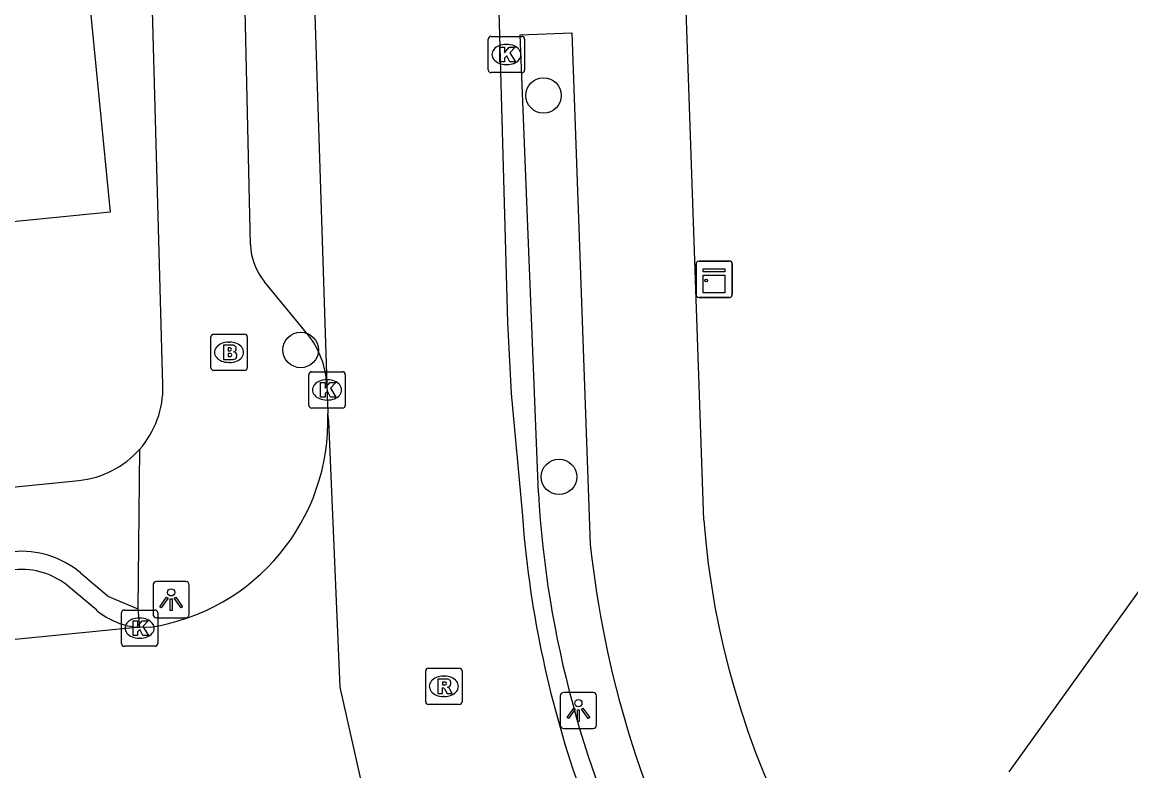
# Model space of a CAD drawing. Extents: x 160557 to 161245, y 385330 to 386505.
# Drawn here: x 160836.93 to 160867.47, y 386056.76 to 386077.4 of the extents above; entities that cross this region are included whole.
import ezdxf

# ---------------------------------------------------------------- set-up
doc = ezdxf.new("R2010")
doc.units = 0
for name, color, linetype in [('IMGEO_Boom', 7, 'Continuous'), ('IMGEO_Brandkraan', 7, 'Continuous'), ('IMGEO_Kast', 7, 'Continuous'), ('IMGEO_Kolk', 7, 'Continuous'), ('IMGEO_Lichtpunt', 7, 'Continuous'), ('IMGEO_Pand', 7, 'Continuous'), ('IMGEO_Rijbaan_lokaal_open', 7, 'Continuous'), ('IMGEO_Rioolput', 7, 'Continuous'), ('IMGEO_Voetpad_open', 7, 'Continuous')]:
    doc.layers.add(name, color=color, linetype=linetype)

msp = doc.modelspace()

# ---------------------------------------------------------------- linework, layer by layer
at = {"layer": 'IMGEO_Boom'}
for centre in [(160851.292, 386075.383), (160844.6, 386068.366), (160851.717, 386064.867)]:
    msp.add_circle(centre, 0.489, dxfattribs=at)
at = {"layer": 'IMGEO_Brandkraan'}
for p, q in [((160842.127, 386067.877), (160842.127, 386068.729)), ((160842.202, 386068.803), (160843.054, 386068.803)), ((160842.615, 386068.583), (160842.64, 386068.583)), ((160843.128, 386068.729), (160843.128, 386067.877)), ((160842.638, 386068.023), (160842.613, 386068.023)), ((160843.054, 386067.803), (160842.202, 386067.803))]:
    msp.add_line(p, q, dxfattribs=at)
for points in [[(160842.127, 386067.877), (160842.127, 386068.729)], [(160842.202, 386068.803), (160843.054, 386068.803)], [(160843.128, 386068.729), (160843.128, 386067.877)], [(160842.475, 386068.503), (160842.475, 386068.103), (160842.688, 386068.103)], [(160842.706, 386068.503), (160842.475, 386068.503)], [(160842.654, 386068.422), (160842.6, 386068.422), (160842.6, 386068.346)], [(160842.6, 386068.346), (160842.653, 386068.346)], [(160842.662, 386068.27), (160842.6, 386068.27), (160842.6, 386068.189)], [(160842.6, 386068.189), (160842.662, 386068.189)], [(160843.054, 386067.803), (160842.202, 386067.803)]]:
    msp.add_lwpolyline(points, dxfattribs=at)
for centre, radius, start, end in [((160842.204, 386068.727), 0.0765, 91.552, 178.448), ((160842.204, 386068.727), 0.0765, 91.552, 178.448), ((160843.052, 386068.727), 0.0765, 1.552, 88.448), ((160843.052, 386068.727), 0.0765, 1.552, 88.448), ((160842.655, 386068.384), 0.0379, 267.8285, 90.9355), ((160842.663, 386068.229), 0.0404, 269.8759, 90.5077), ((160842.71, 386068.358), 0.145, 59.4692, 91.5367), ((160842.735, 386068.405), 0.0922, 285.5137, 58.1501), ((160842.74, 386068.213), 0.105, 301.3115, 78.989), ((160842.694, 386068.354), 0.251, 268.6676, 293.5347), ((160842.204, 386067.879), 0.0765, 181.552, 268.448), ((160842.204, 386067.879), 0.0765, 181.552, 268.448), ((160843.052, 386067.879), 0.0765, 271.552, 358.448), ((160843.052, 386067.879), 0.0765, 271.552, 358.448)]:
    msp.add_arc(centre, radius, start, end, dxfattribs=at)
for centre, major_axis, ratio, start_param, end_param in [((160842.614, 386068.303), (-0.387, 0.002), 0.722429, 4.712389, 7.853982), ((160842.639, 386068.303), (-0.39, 0.002), 0.717154, 1.570796, 4.712389)]:
    msp.add_ellipse(centre, major_axis=major_axis, ratio=ratio, start_param=start_param, end_param=end_param, dxfattribs=at)
at = {"layer": 'IMGEO_Kast'}
for p, q in [((160855.492, 386069.892), (160855.492, 386070.733)), ((160855.492, 386070.733), (160855.492, 386069.892)), ((160855.567, 386070.817), (160856.408, 386070.817)), ((160856.408, 386070.817), (160855.567, 386070.817)), ((160856.492, 386070.742), (160856.492, 386069.901)), ((160856.492, 386069.901), (160856.492, 386070.742)), ((160856.417, 386069.817), (160855.576, 386069.817)), ((160855.576, 386069.817), (160856.417, 386069.817))]:
    msp.add_line(p, q, dxfattribs=at)
for points in [[(160855.687, 386070.607), (160856.287, 386070.607), (160856.287, 386070.522), (160855.687, 386070.522), (160855.687, 386070.607)], [(160855.687, 386070.432), (160856.287, 386070.432), (160856.287, 386069.943), (160855.687, 386069.943), (160855.687, 386070.432)]]:
    msp.add_lwpolyline(points, dxfattribs=at)
msp.add_circle((160855.771, 386070.281), 0.0377, dxfattribs=at)
for centre, start, end in [((160855.57, 386070.739), 92.4484, 184.2845), ((160855.57, 386070.739), 92.4484, 184.2845), ((160856.414, 386070.739), 2.4484, 94.2845), ((160856.414, 386070.739), 2.4484, 94.2845), ((160855.57, 386069.895), 182.4484, 274.2845), ((160855.57, 386069.895), 182.4484, 274.2845), ((160856.414, 386069.895), 272.4484, 4.2845), ((160856.414, 386069.895), 272.4484, 4.2845)]:
    msp.add_arc(centre, 0.0779, start, end, dxfattribs=at)
at = {"layer": 'IMGEO_Kolk'}
for p, q in [((160849.769, 386076.085), (160849.769, 386076.937)), ((160849.844, 386077.011), (160850.696, 386077.011)), ((160850.77, 386076.937), (160850.77, 386076.085)), ((160850.257, 386076.791), (160850.282, 386076.791)), ((160850.28, 386076.231), (160850.255, 386076.231)), ((160850.696, 386076.011), (160849.844, 386076.011)), ((160844.827, 386066.84), (160844.827, 386067.692)), ((160844.902, 386067.766), (160845.754, 386067.766)), ((160845.828, 386067.692), (160845.828, 386066.84)), ((160845.315, 386067.546), (160845.34, 386067.546)), ((160845.754, 386066.766), (160844.902, 386066.766)), ((160845.338, 386066.986), (160845.313, 386066.986)), ((160839.662, 386060.272), (160839.662, 386061.124)), ((160839.737, 386061.198), (160840.589, 386061.198)), ((160840.15, 386060.978), (160840.175, 386060.978)), ((160840.663, 386061.124), (160840.663, 386060.272)), ((160840.173, 386060.418), (160840.148, 386060.418)), ((160840.589, 386060.198), (160839.737, 386060.198))]:
    msp.add_line(p, q, dxfattribs=at)
for points in [[(160849.769, 386076.085), (160849.769, 386076.937)], [(160849.844, 386077.011), (160850.696, 386077.011)], [(160850.77, 386076.937), (160850.77, 386076.085)], [(160850.09, 386076.711), (160850.213, 386076.711), (160850.213, 386076.56), (160850.343, 386076.711), (160850.507, 386076.711), (160850.361, 386076.56), (160850.514, 386076.311), (160850.362, 386076.311), (160850.277, 386076.475), (160850.213, 386076.408), (160850.213, 386076.311), (160850.09, 386076.311), (160850.09, 386076.711)], [(160850.696, 386076.011), (160849.844, 386076.011)], [(160844.827, 386066.84), (160844.827, 386067.692)], [(160844.902, 386067.766), (160845.754, 386067.766)], [(160845.828, 386067.692), (160845.828, 386066.84)], [(160845.148, 386067.466), (160845.271, 386067.466), (160845.271, 386067.315), (160845.401, 386067.466), (160845.565, 386067.466), (160845.419, 386067.315), (160845.572, 386067.066), (160845.42, 386067.066), (160845.335, 386067.23), (160845.271, 386067.163), (160845.271, 386067.066), (160845.148, 386067.066), (160845.148, 386067.466)], [(160845.754, 386066.766), (160844.902, 386066.766)], [(160839.662, 386060.272), (160839.662, 386061.124)], [(160839.737, 386061.198), (160840.589, 386061.198)], [(160840.663, 386061.124), (160840.663, 386060.272)], [(160839.983, 386060.898), (160840.106, 386060.898), (160840.106, 386060.747), (160840.236, 386060.898), (160840.4, 386060.898), (160840.254, 386060.747), (160840.407, 386060.498), (160840.255, 386060.498), (160840.17, 386060.662), (160840.106, 386060.595), (160840.106, 386060.498), (160839.983, 386060.498), (160839.983, 386060.898)], [(160840.589, 386060.198), (160839.737, 386060.198)]]:
    msp.add_lwpolyline(points, dxfattribs=at)
for centre, start, end in [((160849.846, 386076.935), 91.552, 178.448), ((160849.846, 386076.935), 91.552, 178.448), ((160850.694, 386076.935), 1.552, 88.448), ((160850.694, 386076.935), 1.552, 88.448), ((160849.846, 386076.087), 181.552, 268.448), ((160849.846, 386076.087), 181.552, 268.448), ((160850.694, 386076.087), 271.552, 358.448), ((160850.694, 386076.087), 271.552, 358.448), ((160844.904, 386067.69), 91.552, 178.448), ((160844.904, 386067.69), 91.552, 178.448), ((160845.752, 386067.69), 1.552, 88.448), ((160845.752, 386067.69), 1.552, 88.448), ((160844.904, 386066.842), 181.552, 268.448), ((160844.904, 386066.842), 181.552, 268.448), ((160845.752, 386066.842), 271.552, 358.448), ((160845.752, 386066.842), 271.552, 358.448), ((160839.739, 386061.122), 91.552, 178.448), ((160839.739, 386061.122), 91.552, 178.448), ((160840.587, 386061.122), 1.552, 88.448), ((160840.587, 386061.122), 1.552, 88.448), ((160839.739, 386060.274), 181.552, 268.448), ((160839.739, 386060.274), 181.552, 268.448), ((160840.587, 386060.274), 271.552, 358.448), ((160840.587, 386060.274), 271.552, 358.448)]:
    msp.add_arc(centre, 0.0765, start, end, dxfattribs=at)
for centre, major_axis, ratio, start_param, end_param in [((160850.256, 386076.511), (-0.387, 0.002), 0.722429, 4.712389, 7.853982), ((160850.281, 386076.511), (-0.39, 0.002), 0.717154, 1.570796, 4.712389), ((160845.314, 386067.266), (-0.387, 0.002), 0.722429, 4.712389, 7.853982), ((160845.339, 386067.266), (-0.39, 0.002), 0.717154, 1.570796, 4.712389), ((160840.149, 386060.698), (-0.387, 0.002), 0.722429, 4.712389, 7.853982), ((160840.174, 386060.698), (-0.39, 0.002), 0.717154, 1.570796, 4.712389)]:
    msp.add_ellipse(centre, major_axis=major_axis, ratio=ratio, start_param=start_param, end_param=end_param, dxfattribs=at)
at = {"layer": 'IMGEO_Lichtpunt'}
for p, q in [((160840.533, 386061.887), (160840.533, 386061.08)), ((160840.533, 386061.887), (160840.533, 386061.08)), ((160841.435, 386061.982), (160840.627, 386061.982)), ((160841.435, 386061.982), (160840.627, 386061.982)), ((160841.529, 386061.08), (160841.529, 386061.887)), ((160841.529, 386061.08), (160841.529, 386061.887)), ((160840.627, 386060.986), (160841.435, 386060.986)), ((160840.627, 386060.986), (160841.435, 386060.986)), ((160851.752, 386058.831), (160851.752, 386058.024)), ((160851.752, 386058.831), (160851.752, 386058.024)), ((160852.654, 386058.926), (160851.846, 386058.926)), ((160852.654, 386058.926), (160851.846, 386058.926)), ((160852.748, 386058.024), (160852.748, 386058.831)), ((160852.748, 386058.024), (160852.748, 386058.831)), ((160851.846, 386057.93), (160852.654, 386057.93)), ((160851.846, 386057.93), (160852.654, 386057.93))]:
    msp.add_line(p, q, dxfattribs=at)
for points in [[(160840.907, 386061.551), (160840.946, 386061.523), (160840.758, 386061.261), (160840.72, 386061.288), (160840.907, 386061.551)], [(160841.119, 386061.523), (160841.157, 386061.55), (160841.344, 386061.288), (160841.305, 386061.26), (160841.119, 386061.523)], [(160841.009, 386061.503), (160841.056, 386061.503), (160841.056, 386061.181), (160841.009, 386061.181), (160841.009, 386061.503)], [(160852.126, 386058.495), (160852.165, 386058.467), (160851.977, 386058.205), (160851.939, 386058.232), (160852.126, 386058.495)], [(160852.338, 386058.467), (160852.376, 386058.494), (160852.563, 386058.232), (160852.524, 386058.204), (160852.338, 386058.467)], [(160852.228, 386058.447), (160852.275, 386058.447), (160852.275, 386058.125), (160852.228, 386058.125), (160852.228, 386058.447)]]:
    msp.add_lwpolyline(points, dxfattribs=at)
for centre in [(160841.032, 386061.685), (160852.251, 386058.629)]:
    msp.add_circle(centre, 0.0994, dxfattribs=at)
for centre, start, end in [((160840.627, 386061.887), 90, 180), ((160840.627, 386061.887), 90, 180), ((160841.435, 386061.887), 0, 90), ((160841.435, 386061.887), 0, 90), ((160840.627, 386061.08), 180, 270), ((160840.627, 386061.08), 180, 270), ((160841.435, 386061.08), 270, 0), ((160841.435, 386061.08), 270, 360), ((160851.846, 386058.831), 90, 180), ((160851.846, 386058.831), 90, 180), ((160852.654, 386058.831), 0, 90), ((160852.654, 386058.831), 0, 90), ((160851.846, 386058.024), 180, 270), ((160851.846, 386058.024), 180, 270), ((160852.654, 386058.024), 270, 0), ((160852.654, 386058.024), 270, 360)]:
    msp.add_arc(centre, 0.0946, start, end, dxfattribs=at)
at = {"layer": 'IMGEO_Pand'}
for points in [[(160828.038, 386078.22), (160834.079, 386078.814), (160834.068, 386078.931), (160838.645, 386079.381), (160839.356, 386072.164), (160835.176, 386071.752), (160835.303, 386070.458), (160828.863, 386069.825)], [(160864.115, 386056.74), (160874.11, 386070.651), (160875.321, 386069.782), (160879.081, 386074.925), (160882.948, 386075.068), (160882.888, 386076.676), (160891.052, 386076.978), (160891.108, 386075.48), (160915.422, 386076.378), (160915.366, 386077.876), (160927.477, 386078.323), (160927.663, 386073.327), (160927.834, 386068.749), (160923.585, 386068.614), (160920.03, 386063.744), (160930.86, 386055.842)]]:
    msp.add_lwpolyline(points, dxfattribs=at)
at = {"layer": 'IMGEO_Rijbaan_lokaal_open'}
for points in [[(160844.642, 386088.389), (160845.324, 386067.412)], [(160850.061, 386077.699), (160850.301, 386069.122), (160850.395, 386067.17), (160850.701, 386063.897)], [(160845.324, 386067.412), (160845.348, 386066.614)], [(160846.914, 386053.627), (160845.685, 386059.069), (160845.373, 386066.403), (160845.348, 386066.614)], [(160840.161, 386060.721), (160803.756, 386057.112)], [(160840.468, 386060.727), (160840.36, 386060.719), (160840.161, 386060.721)]]:
    msp.add_lwpolyline(points, dxfattribs=at)
for centre, radius, start, end in [((160839.587, 386066.423), 5.764, 278.7888, 1.8974), ((160879.785, 386065.966), 29.158, 184.0689, 199.2455)]:
    msp.add_arc(centre, radius, start, end, dxfattribs=at)
at = {"layer": 'IMGEO_Rioolput'}
for p, q in [((160848.044, 386058.668), (160848.044, 386059.52)), ((160848.119, 386059.594), (160848.971, 386059.594)), ((160849.045, 386059.52), (160849.045, 386058.668)), ((160848.532, 386059.374), (160848.557, 386059.374)), ((160848.555, 386058.814), (160848.53, 386058.814)), ((160848.971, 386058.594), (160848.119, 386058.594))]:
    msp.add_line(p, q, dxfattribs=at)
for points in [[(160848.044, 386058.668), (160848.044, 386059.52)], [(160848.119, 386059.594), (160848.971, 386059.594)], [(160849.045, 386059.52), (160849.045, 386058.668)], [(160848.633, 386059.292), (160848.381, 386059.294), (160848.381, 386058.894)], [(160848.559, 386059.213), (160848.505, 386059.213), (160848.505, 386059.132)], [(160848.505, 386059.132), (160848.557, 386059.132)], [(160848.381, 386058.894), (160848.505, 386058.894), (160848.505, 386059.056), (160848.516, 386059.056)], [(160848.563, 386059.027), (160848.634, 386058.894), (160848.774, 386058.894), (160848.709, 386059.02)], [(160848.971, 386058.594), (160848.119, 386058.594)]]:
    msp.add_lwpolyline(points, dxfattribs=at)
for centre, radius, start, end in [((160848.121, 386059.518), 0.0765, 91.552, 178.448), ((160848.121, 386059.518), 0.0765, 91.552, 178.448), ((160848.969, 386059.518), 0.0765, 1.552, 88.448), ((160848.969, 386059.518), 0.0765, 1.552, 88.448), ((160848.541, 386059.321), 0.19, 274.7715, 282.9687), ((160848.565, 386059.117), 0.0964, 77.0061, 93.1865), ((160848.579, 386059.174), 0.0378, 276.6634, 79.6772), ((160848.632, 386059.182), 0.109, 350.3612, 89.416), ((160848.63, 386059.182), 0.112, 277.5842, 350.9817), ((160848.515, 386059.003), 0.0533, 26.0293, 88.6989), ((160848.614, 386058.967), 0.108, 29.5134, 73.7905), ((160848.121, 386058.67), 0.0765, 181.552, 268.448), ((160848.121, 386058.67), 0.0765, 181.552, 268.448), ((160848.969, 386058.67), 0.0765, 271.552, 358.448), ((160848.969, 386058.67), 0.0765, 271.552, 358.448)]:
    msp.add_arc(centre, radius, start, end, dxfattribs=at)
for centre, major_axis, ratio, start_param, end_param in [((160848.531, 386059.094), (-0.387, 0.002), 0.722429, 4.712389, 7.853982), ((160848.556, 386059.094), (-0.39, 0.002), 0.717154, 1.570796, 4.712389)]:
    msp.add_ellipse(centre, major_axis=major_axis, ratio=ratio, start_param=start_param, end_param=end_param, dxfattribs=at)
at = {"layer": 'IMGEO_Voetpad_open'}
for points in [[(160840.805, 386067.393), (160840.189, 386089.715)], [(160843.216, 386071.272), (160842.936, 386083.786), (160842.892, 386084.836)], [(160855.706, 386063.672), (160855.192, 386078.528)], [(160851.148, 386064.431), (160850.644, 386077.052), (160852.074, 386077.107), (160852.58, 386063.013)], [(160844.799, 386068.796), (160843.604, 386070.243)], [(160840.161, 386065.626), (160840.111, 386061.226)], [(160801.83, 386061.102), (160838.488, 386064.768)], [(160838.53, 386062.225), (160839.303, 386061.572), (160840.111, 386061.226)], [(160838.98, 386061.19), (160838.207, 386061.843)], [(160840.111, 386061.226), (160840.161, 386060.721)]]:
    msp.add_lwpolyline(points, dxfattribs=at)
for centre, radius, start, end in [((160844.906, 386071.321), 1.69, 181.6757, 219.6437), ((160842.837, 386067.26), 2.491, 3.4915, 38.0555), ((160838.228, 386067.331), 2.578, 318.5823, 1.3682), ((160838.231, 386067.33), 2.574, 275.7336, 318.5686), ((160879.443, 386066.032), 28.34, 183.2376, 230.8182), ((160878.563, 386065.413), 22.923, 184.3554, 232.0565), ((160836.912, 386060.305), 2.511, 49.8875, 95.5133), ((160880.153, 386065.906), 27.725, 185.9895, 208.0795), ((160836.915, 386060.312), 2.004, 49.8339, 95.5766), ((160840.268, 386062.713), 1.995, 229.7668, 266.915)]:
    msp.add_arc(centre, radius, start, end, dxfattribs=at)

doc.saveas('drawing.dxf')
